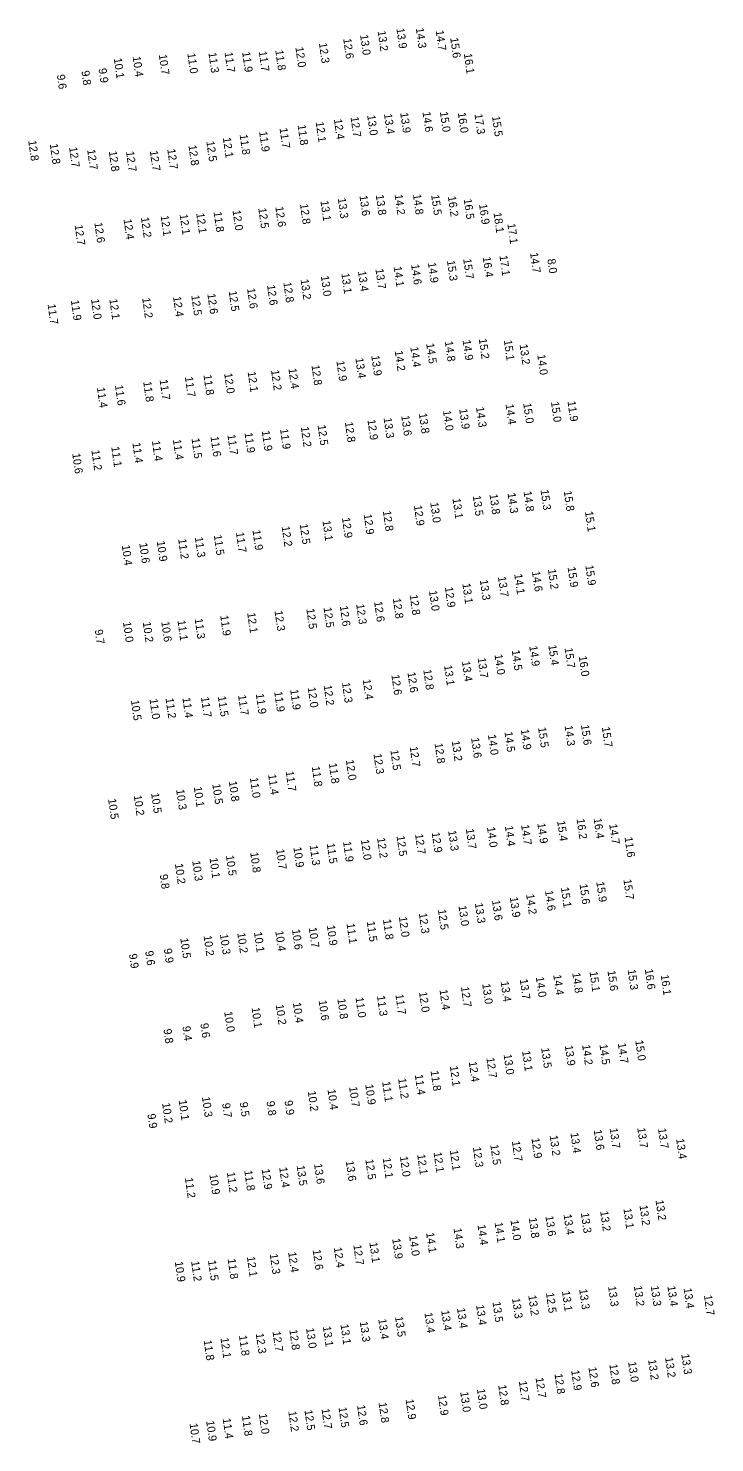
# Model space of a CAD drawing. Extents: x 1023796 to 1112670, y 656573 to 837340.
# Drawn here: x 1029261 to 1029690, y 830643 to 831527 of the extents above; entities that cross this region are included whole.
import ezdxf

# ---------------------------------------------------------------- set-up
doc = ezdxf.new("R2010")
doc.units = 0
doc.layers.add('V-TOPO-SOUN', color=7, linetype='Continuous')

msp = doc.modelspace()

# ---------------------------------------------------------------- texts
at = {"layer": 'V-TOPO-SOUN'}
for s, p in [('12.6 ', (1029457.83, 831520.68)), ('13.0 ', (1029468.36, 831523)), ('13.2 ', (1029479.32, 831525.44)), ('13.9 ', (1029491.02, 831527.1)), ('14.3 ', (1029503.13, 831527.27)), ('14.7 ', (1029515.59, 831525.76)), ('15.6 ', (1029524.62, 831521.17)), ('11.0 ', (1029360.53, 831511.49)), ('11.3 ', (1029373.68, 831511.9)), ('11.7 ', (1029383.77, 831512.12)), ('11.9 ', (1029394.73, 831512.33)), ('11.7 ', (1029405.12, 831512.71)), ('11.8 ', (1029415.42, 831513.43)), ('12.0 ', (1029427.98, 831515.31)), ('12.3 ', (1029442.67, 831517.93)), ('16.1 ', (1029533.15, 831511.31)), ('10.1 ', (1029314.6, 831508.39)), ('10.4 ', (1029326.39, 831509.47)), ('10.7 ', (1029342.73, 831510.68)), ('9.6', (1029279.08, 831498.07)), ('9.8', (1029294.39, 831500.47)), ('9.9', (1029305.09, 831501.97)), ('12.1 ', (1029440.63, 831468.6)), ('12.4 ', (1029452.03, 831470.33)), ('12.7 ', (1029462.4, 831471.7)), ('13.0 ', (1029472.8, 831472.79)), ('13.4 ', (1029483.29, 831473.64)), ('13.9 ', (1029493.4, 831474.34)), ('14.6 ', (1029507.31, 831474.89)), ('15.0 ', (1029518.2, 831474.93)), ('16.0 ', (1029529.39, 831474.39)), ('17.3 ', (1029539.76, 831473.54)), ('15.5 ', (1029550.75, 831472.14)), ('12.1 ', (1029382.69, 831458.77)), ('11.8 ', (1029393.17, 831460.74)), ('11.9 ', (1029405.35, 831462.6)), ('11.7 ', (1029418.09, 831464.76)), ('11.8 ', (1029429.35, 831466.69)), ('12.8 ', (1029261.2, 831456.9)), ('12.8 ', (1029274.66, 831454.84)), ('12.7 ', (1029286.72, 831452.8)), ('12.7 ', (1029297.98, 831451.29)), ('12.8 ', (1029311.49, 831450.29)), ('12.7 ', (1029322.25, 831450.14)), ('12.7 ', (1029337.11, 831450.57)), ('12.7 ', (1029348.01, 831451.6)), ('12.8 ', (1029361.22, 831453.99)), ('12.5 ', (1029372.38, 831456.51)), ('13.8 ', (1029478.14, 831422.99)), ('14.2 ', (1029489.91, 831423.24)), ('14.8 ', (1029501.37, 831423.32)), ('15.5 ', (1029512.73, 831422.99)), ('12.5 ', (1029404.82, 831414.7)), ('12.6 ', (1029415.45, 831415.61)), ('12.8 ', (1029430.83, 831417.32)), ('13.1 ', (1029443.62, 831419.25)), ('13.3 ', (1029454.42, 831420.94)), ('13.6 ', (1029467.96, 831422.55)), ('16.2 ', (1029523.17, 831422.1)), ('16.5 ', (1029533.04, 831420.44)), ('16.9 ', (1029542.64, 831417.2)), ('12.6 ', (1029302.49, 831405.69)), ('12.4 ', (1029320.73, 831407.8)), ('12.2 ', (1029331.56, 831408.93)), ('12.1 ', (1029343.88, 831409.98)), ('12.1 ', (1029355.73, 831410.84)), ('12.1 ', (1029366.08, 831411.56)), ('11.8 ', (1029376.92, 831412.38)), ('12.0 ', (1029388.72, 831413.36)), ('18.1 ', (1029551.64, 831411.88)), ('12.7 ', (1029290.16, 831404.17)), ('17.1 ', (1029560.3, 831405.03)), ('14.6 ', (1029500.23, 831379.52)), ('14.9 ', (1029510.71, 831380.66)), ('15.3 ', (1029522.6, 831381.95)), ('15.7 ', (1029532.74, 831383.01)), ('16.4 ', (1029544.89, 831384.17)), ('17.1 ', (1029555.36, 831385.08)), ('14.7 ', (1029574.48, 831386.83)), ('8.0', (1029585.27, 831382.9)), ('13.2 ', (1029431.22, 831370.2)), ('13.0 ', (1029443.85, 831372.33)), ('13.1 ', (1029456.66, 831373.98)), ('13.4 ', (1029467.04, 831375.29)), ('13.7 ', (1029477.94, 831376.75)), ('14.1 ', (1029489.3, 831378.22)), ('12.6 ', (1029373.02, 831361.18)), ('12.5 ', (1029386.33, 831362.88)), ('12.6 ', (1029397.83, 831364.57)), ('12.6 ', (1029410.28, 831366.62)), ('12.8 ', (1029420.46, 831368.38)), ('11.7 ', (1029273.29, 831354.72)), ('11.9 ', (1029287.8, 831357.16)), ('12.0 ', (1029300.42, 831357.85)), ('12.1 ', (1029311.83, 831357.91)), ('12.2 ', (1029332.32, 831358.59)), ('12.4 ', (1029351.6, 831359.44)), ('12.5 ', (1029362.97, 831360.24)), ('14.4 ', (1029499.71, 831327.96)), ('14.5 ', (1029509.61, 831330.17)), ('14.8 ', (1029521.26, 831331.49)), ('14.9 ', (1029532.37, 831332.23)), ('15.2 ', (1029542.47, 831333.11)), ('15.1 ', (1029558.12, 831332.14)), ('13.2 ', (1029567.93, 831329.55)), ('12.9 ', (1029453.58, 831319.19)), ('13.4 ', (1029465.41, 831321)), ('13.9 ', (1029475.33, 831322.58)), ('14.2 ', (1029489.99, 831325.54)), ('14.0 ', (1029578.95, 831323.15)), ('11.7 ', (1029359, 831309.28)), ('11.8 ', (1029370.59, 831310.51)), ('12.0 ', (1029383.51, 831311.51)), ('12.1 ', (1029398.19, 831312.46)), ('12.2 ', (1029412.78, 831313.48)), ('12.4 ', (1029423.64, 831314.49)), ('12.8 ', (1029438, 831316.59)), ('11.4 ', (1029304.09, 831302.63)), ('11.6 ', (1029315.34, 831304.05)), ('11.8 ', (1029332.98, 831306.29)), ('11.7 ', (1029343.2, 831307.47)), ('14.3 ', (1029540.74, 831290.38)), ('14.4 ', (1029559.18, 831292.19)), ('15.0 ', (1029570.17, 831292.81)), ('15.0 ', (1029587.53, 831293.64)), ('11.9 ', (1029597.85, 831294.04)), ('12.9 ', (1029472.95, 831282.49)), ('13.3 ', (1029483.03, 831283.62)), ('13.6 ', (1029494.05, 831285.03)), ('13.8 ', (1029505.06, 831286.48)), ('14.0 ', (1029520.12, 831288.21)), ('13.9 ', (1029530.22, 831289.25)), ('11.7 ', (1029385.54, 831273.15)), ('11.9 ', (1029396.21, 831274.37)), ('11.9 ', (1029406.99, 831275.57)), ('11.9 ', (1029418.41, 831276.73)), ('12.2 ', (1029431.35, 831278.04)), ('12.5 ', (1029441.85, 831279.11)), ('12.8 ', (1029458.87, 831281.01)), ('11.1 ', (1029313.04, 831265.61)), ('11.4 ', (1029326.22, 831268.06)), ('11.4 ', (1029338.43, 831269.27)), ('11.4 ', (1029351.53, 831270.08)), ('11.5 ', (1029363.13, 831270.85)), ('11.6 ', (1029374.99, 831271.98)), ('10.6 ', (1029288.66, 831261.43)), ('11.2 ', (1029300.63, 831263.48)), ('14.8 ', (1029570.43, 831237.67)), ('15.3 ', (1029581, 831238.66)), ('15.8 ', (1029595.49, 831237.96)), ('12.9 ', (1029501.98, 831228.89)), ('13.0 ', (1029512.16, 831230.73)), ('13.1 ', (1029526.08, 831233.25)), ('13.5 ', (1029538.72, 831234.98)), ('13.8 ', (1029549.13, 831235.92)), ('14.3 ', (1029560.43, 831236.64)), ('12.9 ', (1029457.04, 831221.23)), ('12.9 ', (1029470.6, 831223.4)), ('12.8 ', (1029482.58, 831225.48)), ('15.1 ', (1029608.78, 831225.14)), ('11.7 ', (1029390.86, 831212.1)), ('11.9 ', (1029401.19, 831213.54)), ('12.2 ', (1029419.4, 831215.84)), ('12.5 ', (1029430.68, 831217.29)), ('13.1 ', (1029444.87, 831219.38)), ('10.4 ', (1029319.6, 831204.06)), ('10.6 ', (1029330.51, 831205.38)), ('10.9 ', (1029341.42, 831206.58)), ('11.2 ', (1029354.8, 831207.99)), ('11.3 ', (1029365.19, 831209.06)), ('11.5 ', (1029377.04, 831210.42)), ('13.7 ', (1029554.42, 831184.37)), ('14.1 ', (1029564.6, 831186.02)), ('14.6 ', (1029575.68, 831187.7)), ('15.2 ', (1029585.63, 831189.11)), ('15.9 ', (1029597.9, 831190.4)), ('15.9 ', (1029608.98, 831191.53)), ('13.0 ', (1029511.38, 831175.66)), ('12.9 ', (1029521.3, 831177.84)), ('13.1 ', (1029532.21, 831180.13)), ('13.3 ', (1029543.11, 831182.34)), ('12.3 ', (1029465.93, 831167.23)), ('12.6 ', (1029477.13, 831168.83)), ('12.8 ', (1029488.82, 831170.81)), ('12.8 ', (1029499.31, 831173.03)), ('11.3 ', (1029365.09, 831158.18)), ('11.9 ', (1029381.06, 831160.13)), ('12.1 ', (1029397.9, 831161.77)), ('12.3 ', (1029414.96, 831163.05)), ('12.5 ', (1029434.81, 831164.32)), ('12.5 ', (1029445.54, 831165.15)), ('12.6 ', (1029455.73, 831166.08)), ('9.7', (1029302.72, 831151.21)), ('10.0 ', (1029320.35, 831156.08)), ('10.2 ', (1029332.7, 831156)), ('10.6 ', (1029344.24, 831156.28)), ('11.1 ', (1029354.36, 831157.08)), ('14.9 ', (1029573.95, 831141.07)), ('15.4 ', (1029585.88, 831141.67)), ('13.4 ', (1029531.93, 831131.52)), ('13.7 ', (1029541.73, 831133.63)), ('14.0 ', (1029552.25, 831135.78)), ('14.5 ', (1029563.04, 831138.43)), ('15.7 ', (1029596.03, 831139.86)), ('16.0 ', (1029604.86, 831134.73)), ('12.6 ', (1029487.9, 831123.05)), ('12.6 ', (1029497.94, 831124.63)), ('12.8 ', (1029507.83, 831126.28)), ('13.1 ', (1029520.8, 831129)), ('11.9 ', (1029424.71, 831113.82)), ('12.0 ', (1029435.68, 831115.23)), ('12.2 ', (1029445.61, 831116.54)), ('12.3 ', (1029457.07, 831118.21)), ('12.4 ', (1029470.02, 831120.21)), ('10.5 ', (1029325.32, 831107.18)), ('11.0 ', (1029336.9, 831107.98)), ('11.2 ', (1029346.91, 831108.44)), ('11.4 ', (1029357.45, 831108.77)), ('11.7 ', (1029369.06, 831109.13)), ('11.5 ', (1029379.6, 831109.6)), ('11.7 ', (1029392.22, 831110.37)), ('11.9 ', (1029403.26, 831111.22)), ('11.9 ', (1029414.75, 831112.55)), ('14.5 ', (1029558.49, 831087.43)), ('14.9 ', (1029568.69, 831088.91)), ('15.5 ', (1029579.49, 831090.18)), ('14.3 ', (1029596.02, 831091.31)), ('15.6 ', (1029606.25, 831091.76)), ('15.7 ', (1029619.3, 831090.43)), ('12.7 ', (1029499.33, 831078.17)), ('12.8 ', (1029514.89, 831080.26)), ('13.2 ', (1029525.58, 831081.74)), ('13.6 ', (1029537.65, 831083.66)), ('14.0 ', (1029548.18, 831085.61)), ('12.0 ', (1029459.48, 831069.83)), ('12.3 ', (1029476.74, 831073.68)), ('12.5 ', (1029487.25, 831076.07)), ('11.4 ', (1029410.97, 831060.8)), ('11.7 ', (1029421.92, 831062.79)), ('11.8 ', (1029438.21, 831065.78)), ('11.8 ', (1029448.84, 831067.75)), ('10.1 ', (1029364.54, 831053.03)), ('10.5 ', (1029376.12, 831054.84)), ('10.8 ', (1029386.41, 831056.53)), ('11.0 ', (1029399.59, 831058.78)), ('10.5 ', (1029311.05, 831045.51)), ('10.2 ', (1029327.07, 831047.72)), ('10.5 ', (1029337.91, 831049.14)), ('10.3 ', (1029353.54, 831051.38)), ('13.3 ', (1029523.33, 831025.68)), ('13.7 ', (1029534.39, 831026.82)), ('14.0 ', (1029547.59, 831027.85)), ('14.4 ', (1029558.74, 831028.6)), ('14.7 ', (1029568.89, 831029.36)), ('14.9 ', (1029579.02, 831030.3)), ('15.4 ', (1029591.36, 831031.73)), ('16.2 ', (1029603.54, 831033.03)), ('16.4 ', (1029614.15, 831033.37)), ('14.7 ', (1029623.85, 831029.79)), ('11.3 ', (1029436.88, 831016.58)), ('11.5 ', (1029447.58, 831017.73)), ('11.9 ', (1029457.73, 831018.82)), ('12.0 ', (1029468.9, 831019.99)), ('12.2 ', (1029478.97, 831021.13)), ('12.5 ', (1029491.12, 831022.36)), ('12.7 ', (1029502.68, 831023.51)), ('12.9 ', (1029513.08, 831024.58)), ('11.6 ', (1029633.46, 831021.63)), ('10.1 ', (1029374.36, 831008.61)), ('10.5 ', (1029384.63, 831010.14)), ('10.8 ', (1029399.76, 831012.09)), ('10.7 ', (1029415.97, 831014.03)), ('10.9 ', (1029426.72, 831015.32)), ('9.8', (1029343.3, 830998.23)), ('10.2 ', (1029352.79, 831004.98)), ('10.3 ', (1029363.57, 831006.82)), ('15.1 ', (1029593.74, 830990.18)), ('15.6 ', (1029605.33, 830992.28)), ('15.9 ', (1029615.8, 830993.71)), ('15.7 ', (1029632.74, 830995.2)), ('13.6 ', (1029550.71, 830982.15)), ('13.9 ', (1029561.82, 830984.08)), ('14.2 ', (1029572.02, 830985.93)), ('14.6 ', (1029583.81, 830988.21)), ('12.3 ', (1029505.03, 830974.04)), ('12.5 ', (1029516.96, 830976.36)), ('13.0 ', (1029529.78, 830978.75)), ('13.3 ', (1029540.03, 830980.4)), ('10.6 ', (1029425.87, 830963.91)), ('10.7 ', (1029436.29, 830965.11)), ('10.9 ', (1029447.63, 830966.47)), ('11.1 ', (1029459.92, 830967.65)), ('11.5 ', (1029472.53, 830968.91)), ('11.8 ', (1029482.64, 830970.18)), ('12.0 ', (1029492.57, 830971.79)), ('10.5 ', (1029356.1, 830958.48)), ('10.2 ', (1029370.68, 830960.02)), ('10.3 ', (1029380.89, 830960.92)), ('10.2 ', (1029391.68, 830961.74)), ('10.1 ', (1029402.12, 830962.24)), ('10.4 ', (1029415.44, 830962.96)), ('9.9', (1029324.09, 830948.57)), ('9.6', (1029334.24, 830950.41)), ('9.9', (1029345.83, 830951.91)), ('14.8 ', (1029600.83, 830936.81)), ('15.1 ', (1029611.58, 830937.59)), ('15.6 ', (1029622.79, 830938.16)), ('15.3 ', (1029635.38, 830938.81)), ('16.6 ', (1029646.12, 830939.07)), ('12.7 ', (1029531.32, 830928.04)), ('13.0 ', (1029544.59, 830929.93)), ('13.4 ', (1029556.13, 830931.42)), ('13.7 ', (1029568.02, 830932.82)), ('14.0 ', (1029578.08, 830934.24)), ('14.4 ', (1029588.95, 830935.57)), ('16.1 ', (1029656.04, 830935.5)), ('10.6 ', (1029442.47, 830919.62)), ('10.8 ', (1029454.19, 830920.57)), ('11.0 ', (1029465.5, 830921.45)), ('11.3 ', (1029478.91, 830922.45)), ('11.7 ', (1029490.41, 830923.37)), ('12.0 ', (1029505.16, 830924.83)), ('12.4 ', (1029517.93, 830926.28)), ('10.0 ', (1029383.54, 830912.54)), ('10.1 ', (1029400.63, 830915.08)), ('10.2 ', (1029415.71, 830916.96)), ('10.4 ', (1029426.42, 830918.13)), ('9.8', (1029345.66, 830901.63)), ('9.4', (1029357.42, 830903.37)), ('9.6', (1029368.63, 830905.16)), ('14.7 ', (1029629.24, 830892.82)), ('15.0 ', (1029640.16, 830894.56)), ('12.7 ', (1029547.2, 830883.71)), ('13.0 ', (1029557.95, 830885.88)), ('13.1 ', (1029569.51, 830887.99)), ('13.5 ', (1029581.4, 830889.9)), ('13.9 ', (1029596.16, 830891.4)), ('14.2 ', (1029606.99, 830891.82)), ('14.5 ', (1029617.8, 830892.07)), ('11.8 ', (1029512.36, 830875.59)), ('12.1 ', (1029524.39, 830878.53)), ('12.4 ', (1029536.22, 830881.31)), ('10.9 ', (1029471.57, 830867.03)), ('11.1 ', (1029482.16, 830868.81)), ('11.2 ', (1029492.1, 830870.83)), ('11.4 ', (1029502.53, 830873.19)), ('10.1 ', (1029355.1, 830857.24)), ('10.3 ', (1029369.65, 830859.28)), ('9.9', (1029421.2, 830856.9)), ('10.2 ', (1029435.69, 830862.87)), ('10.4 ', (1029448.03, 830863.92)), ('10.7 ', (1029461.51, 830865.55)), ('9.9', (1029335.63, 830848.58)), ('10.2 ', (1029344.77, 830855.45)), ('9.7', (1029382.21, 830855.27)), ('9.5', (1029393.2, 830855.91)), ('9.8', (1029409.95, 830856.52)), ('13.7 ', (1029624.16, 830839.71)), ('13.7 ', (1029641.42, 830839.93)), ('13.7 ', (1029654.36, 830839.58)), ('12.7 ', (1029563.13, 830831.62)), ('12.9 ', (1029575.34, 830833.5)), ('13.2 ', (1029586.72, 830835.13)), ('13.4 ', (1029599.66, 830836.79)), ('13.6 ', (1029614.21, 830838.65)), ('13.4 ', (1029665.65, 830833.09)), ('12.0 ', (1029493.23, 830822.06)), ('12.1 ', (1029504, 830823.29)), ('12.1 ', (1029514.22, 830824.67)), ('12.1 ', (1029524.41, 830825.94)), ('12.3 ', (1029538.78, 830827.87)), ('12.5 ', (1029549.66, 830829.43)), ('11.8 ', (1029396.06, 830813.29)), ('12.9 ', (1029406.93, 830814.12)), ('12.4 ', (1029417.86, 830815.26)), ('13.5 ', (1029428.77, 830816.39)), ('13.6 ', (1029439.65, 830817.44)), ('13.6 ', (1029459.4, 830819.23)), ('12.5 ', (1029471.66, 830820.22)), ('12.1 ', (1029482.46, 830821.09)), ('11.2 ', (1029359.02, 830808.7)), ('10.9 ', (1029374.3, 830810.89)), ('11.2 ', (1029385.18, 830812.16)), ('13.3 ', (1029606.2, 830786.77)), ('13.2 ', (1029618.24, 830787.86)), ('13.1 ', (1029632.74, 830789.56)), ('13.2 ', (1029642.8, 830791.51)), ('13.2 ', (1029652.83, 830794.74)), ('14.4 ', (1029541.66, 830779.33)), ('14.1 ', (1029552.34, 830780.86)), ('14.0 ', (1029562.26, 830782.26)), ('13.8 ', (1029573.65, 830783.68)), ('13.6 ', (1029584.06, 830784.85)), ('13.4 ', (1029595.4, 830785.83)), ('13.9 ', (1029488.42, 830770.66)), ('14.0 ', (1029498.99, 830772.53)), ('14.1 ', (1029509.59, 830774.42)), ('14.3 ', (1029526.69, 830777.18)), ('12.3 ', (1029411.96, 830761.12)), ('12.4 ', (1029423.46, 830762.23)), ('12.6 ', (1029438.76, 830763.75)), ('12.4 ', (1029451.98, 830765.21)), ('12.7 ', (1029464.16, 830766.78)), ('13.1 ', (1029474.17, 830768.3)), ('10.9 ', (1029352.72, 830756.33)), ('11.2 ', (1029362.88, 830756.59)), ('11.5 ', (1029373.42, 830757.05)), ('11.8 ', (1029385.68, 830758.07)), ('12.1 ', (1029397.68, 830759.45)), ('13.3 ', (1029563.24, 830733.41)), ('13.2 ', (1029573.34, 830735.24)), ('12.5 ', (1029584.41, 830736.8)), ('13.1 ', (1029594.37, 830737.88)), ('13.3 ', (1029605.13, 830739.1)), ('13.3 ', (1029623.16, 830740.91)), ('13.2 ', (1029639.29, 830741.1)), ('13.3 ', (1029649.79, 830741.15)), ('13.4 ', (1029660.19, 830741.06)), ('13.4 ', (1029670.33, 830739.73)), ('12.7 ', (1029683.02, 830735.33)), ('13.4 ', (1029518.97, 830725.84)), ('13.4 ', (1029528.87, 830727.27)), ('13.4 ', (1029540.77, 830729.24)), ('13.5 ', (1029551.04, 830731.1)), ('13.1 ', (1029445.13, 830715.83)), ('13.1 ', (1029456.12, 830717.16)), ('13.3 ', (1029468.16, 830718.83)), ('13.4 ', (1029479.71, 830720.46)), ('13.5 ', (1029490.19, 830721.95)), ('13.4 ', (1029508.54, 830724.42)), ('11.8 ', (1029370.73, 830707.21)), ('12.1 ', (1029381.22, 830708.64)), ('11.8 ', (1029392.74, 830710.17)), ('12.3 ', (1029403.24, 830711.49)), ('12.7 ', (1029413.71, 830712.68)), ('12.8 ', (1029424.18, 830713.76)), ('13.0 ', (1029434.65, 830714.8)), ('13.3 ', (1029668.9, 830698.53)), ('12.6 ', (1029610.91, 830690.35)), ('12.8 ', (1029623.97, 830692.21)), ('13.0 ', (1029635.68, 830693.69)), ('13.2 ', (1029648.17, 830695.05)), ('13.2 ', (1029658.76, 830696.47)), ('12.7 ', (1029567.45, 830681.66)), ('12.7 ', (1029577.9, 830683.76)), ('12.8 ', (1029589.72, 830686.22)), ('12.9 ', (1029600.14, 830688.39)), ('12.9 ', (1029517, 830672.84)), ('13.0 ', (1029530.86, 830674.9)), ('13.0 ', (1029541.29, 830676.75)), ('12.8 ', (1029554.6, 830679.18)), ('12.2 ', (1029423.55, 830662.77)), ('12.5 ', (1029433.65, 830663.55)), ('12.7 ', (1029444.27, 830664.39)), ('12.5 ', (1029454.91, 830665.29)), ('12.6 ', (1029466.46, 830666.59)), ('12.8 ', (1029479.92, 830668.25)), ('12.9 ', (1029496.77, 830670.33)), ('10.7 ', (1029361.92, 830655.18)), ('10.9 ', (1029372.28, 830656.79)), ('11.4 ', (1029382.6, 830658.3)), ('11.8 ', (1029394.63, 830659.97)), ('12.0 ', (1029405.16, 830661.21))]:
    msp.add_text(s, height=5, rotation=278, dxfattribs=at).set_placement(p)

doc.saveas('drawing.dxf')
